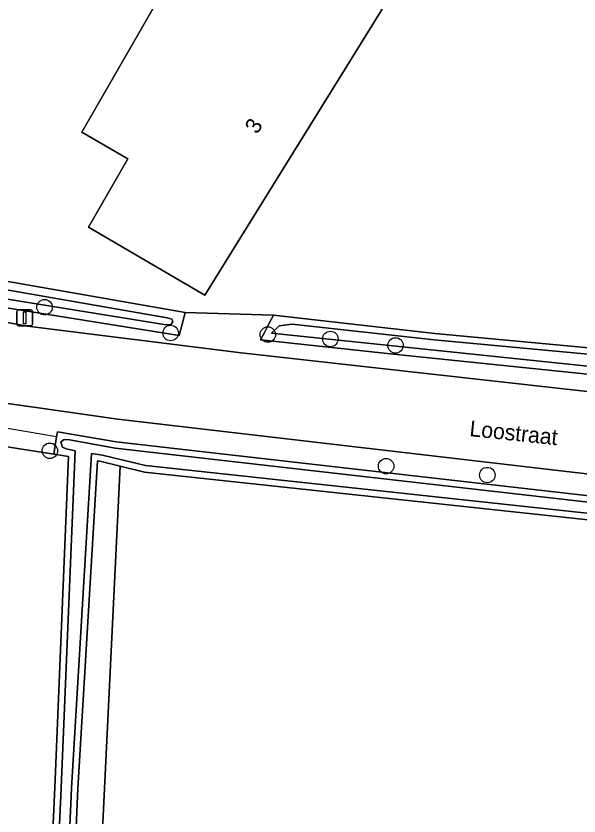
# Model space of a CAD drawing. Extents: x 162879 to 165540, y 384011 to 385181.
# Drawn here: x 164701.9 to 164737.5, y 384581.1 to 384631.6 of the extents above; entities that cross this region are included whole.
import ezdxf

# ---------------------------------------------------------------- set-up
doc = ezdxf.new("R2010")
doc.units = 0
for name, color, linetype in [('IMGEO_Boom', 7, 'Continuous'), ('IMGEO_Bouwland', 7, 'Continuous'), ('IMGEO_Duiker', 7, 'Continuous'), ('IMGEO_Erf', 7, 'Continuous'), ('IMGEO_Grasland_overig', 7, 'Continuous'), ('IMGEO_Groenvoorziening', 7, 'Continuous'), ('IMGEO_Oever', 7, 'Continuous'), ('IMGEO_Openbare_ruimte_label', 7, 'Continuous'), ('IMGEO_Pand', 7, 'Continuous'), ('IMGEO_Pand_nummerreeks', 7, 'Continuous'), ('IMGEO_Rijbaan_lokaal_gesloten', 7, 'Continuous'), ('IMGEO_Verkeersbordpaal', 7, 'Continuous'), ('IMGEO_Waterloop', 7, 'Continuous')]:
    doc.layers.add(name, color=color, linetype=linetype)

msp = doc.modelspace()

# ---------------------------------------------------------------- linework, layer by layer
at = {"layer": 'IMGEO_Boom'}
for centre in [(164703.7, 384613.227), (164711.667, 384611.595), (164717.814, 384611.501), (164721.767, 384611.223), (164725.884, 384610.813), (164704.035, 384604.158), (164725.288, 384603.185), (164731.686, 384602.623)]:
    msp.add_circle(centre, 0.489, dxfattribs=at)
at = {"layer": 'IMGEO_Bouwland'}
msp.add_lwpolyline([(164704.34, 384582.884), (164705.212, 384603.802), (164704.293, 384603.945), (164699.302, 384604.72), (164698.349, 384604.868), (164696.24, 384605.195), (164693.705, 384605.589), (164677.363, 384608.975), (164661.324, 384612.106), (164651.774, 384613.97), (164651.739, 384613.001), (164651.658, 384610.771), (164650.079, 384567.275), (164676.326, 384568.556), (164681.473, 384561.414), (164691.481, 384547.526), (164701.77, 384533.246), (164702.816, 384549.427)], close=True, dxfattribs=at)
msp.add_lwpolyline([(164776.698, 384595.272), (164772.694, 384596.059), (164755.886, 384597.87), (164710.013, 384602.814), (164708.479, 384603.189), (164705.054, 384532.548), (164706.641, 384530.034), (164706.112, 384512.043), (164706.112, 384491.405), (164707.17, 384478.441), (164716.431, 384430.683), (164697.645, 384427.508), (164702.937, 384393.377), (164705.595, 384383.982), (164757.706, 384389.408), (164760.124, 384379.094), (164767.715, 384340.531), (164767.804, 384340.014), (164769.356, 384340.32), (164807.264, 384347.786)], dxfattribs=at)
at = {"layer": 'IMGEO_Duiker'}
msp.add_lwpolyline([(164704.462, 384605.035), (164699.482, 384605.875), (164696.617, 384606.359)], dxfattribs=at)
at = {"layer": 'IMGEO_Erf'}
msp.add_lwpolyline([(164673.996, 384668.59), (164656.8, 384623.486), (164661.945, 384622.55), (164668.677, 384621.324), (164697.029, 384615.614), (164712.586, 384612.903), (164718.166, 384612.718), (164728.362, 384611.573), (164751.204, 384609.446), (164756.214, 384608.979), (164756.523, 384609.071), (164764.457, 384624.117), (164762.441, 384625.246), (164764.336, 384628.811), (164766.62, 384627.6), (164768.156, 384630.831), (164767.357, 384631.963), (164766.991, 384632.482), (164769.378, 384635.675), (164770.372, 384635.494), (164772.097, 384635.181)], dxfattribs=at)
msp.add_lwpolyline([(164726.436, 384635.816), (164724.475, 384632.375), (164725.038, 384632.053), (164713.82, 384613.985), (164706.48, 384618.275), (164708.973, 384622.61), (164706.062, 384624.284), (164712.949, 384636.26), (164716.413, 384634.269), (164718.057, 384637.18), (164719.499, 384639.733), (164722.083, 384638.274)], close=True, dxfattribs=at)
at = {"layer": 'IMGEO_Grasland_overig'}
for points in [[(164708.479, 384603.189), (164707.282, 384603.481), (164707.041, 384603.518), (164705.81, 384582.823), (164704.347, 384549.166), (164703.332, 384531.079), (164704.055, 384530.075), (164704.726, 384529.144)], [(164705.054, 384532.548), (164708.479, 384603.189)]]:
    msp.add_lwpolyline(points, dxfattribs=at)
at = {"layer": 'IMGEO_Groenvoorziening'}
for points in [[(164657.639, 384621.376), (164642.593, 384624.243), (164642.455, 384623.395), (164648.731, 384622.194), (164691.159, 384614.088), (164702.624, 384612.041), (164716.129, 384610.338), (164752.337, 384606.295), (164754.521, 384605.916), (164755.541, 384605.932), (164758.618, 384607.284), (164760.32, 384608.3), (164761.331, 384609.016)], [(164792.125, 384594.918), (164772.278, 384598.314), (164751.734, 384601.092), (164751.699, 384601.096), (164708.341, 384606.164), (164697.516, 384607.7), (164686.766, 384609.817), (164640.822, 384618.398)], [(164641.206, 384617.223), (164660.787, 384613.456), (164691.763, 384607.496), (164699.531, 384606.191), (164699.482, 384605.875), (164699.302, 384604.72), (164704.293, 384603.945), (164704.462, 384605.035), (164704.512, 384605.354), (164708.228, 384604.73), (164748.449, 384600.136), (164755.314, 384599.284), (164772.817, 384597.113), (164772.857, 384597.106), (164772.903, 384597.095), (164772.947, 384597.079), (164772.99, 384597.059), (164773.032, 384597.036), (164773.071, 384597.009)], [(164751.705, 384607.583), (164725.747, 384610.265), (164717.342, 384611.161), (164717.593, 384611.635), (164717.879, 384612.176), (164718.166, 384612.718), (164712.586, 384612.903), (164712.395, 384612.167), (164712.205, 384611.432), (164696.81, 384613.914)]]:
    msp.add_lwpolyline(points, dxfattribs=at)
at = {"layer": 'IMGEO_Oever'}
for points in [[(164646.338, 384625.391), (164644.933, 384625.647), (164642.853, 384625.841), (164642.593, 384624.243), (164657.639, 384621.376), (164696.81, 384613.914), (164712.205, 384611.432), (164712.395, 384612.167), (164712.586, 384612.903), (164697.029, 384615.614), (164668.677, 384621.324), (164661.945, 384622.55), (164656.8, 384623.486)], [(164656.704, 384622.956), (164661.848, 384622.02), (164668.576, 384620.795), (164696.93, 384615.084), (164711.448, 384612.554), (164711.739, 384612.472), (164711.799, 384612.302), (164711.676, 384612.144), (164711.377, 384612.111), (164696.903, 384614.445), (164657.74, 384621.905), (164643.652, 384624.27), (164643.505, 384624.48), (164643.643, 384624.708), (164643.866, 384624.838), (164645.029, 384624.815), (164646.241, 384624.666)], [(164728.362, 384611.573), (164718.166, 384612.718), (164717.879, 384612.176), (164717.593, 384611.635), (164717.342, 384611.161), (164725.747, 384610.265), (164751.705, 384607.583), (164754.075, 384607.337), (164756.279, 384607.501), (164757.389, 384608.081), (164758.849, 384609.881), (164763.395, 384617.943), (164765.875, 384622.963), (164765.524, 384623.376), (164764.839, 384623.852), (164764.457, 384624.117), (164756.523, 384609.071), (164756.214, 384608.979), (164751.204, 384609.446)], [(164756.419, 384608.605), (164756.956, 384608.998), (164764.606, 384623.506), (164765.336, 384622.996), (164762.955, 384618.176), (164758.436, 384610.162), (164757.067, 384608.474), (164756.14, 384607.989), (164754.082, 384607.836), (164751.757, 384608.078), (164718.046, 384611.588), (164718.52, 384612.058), (164719.355, 384612.165), (164728.319, 384611.158), (164751.165, 384609.031), (164756.256, 384608.557)]]:
    msp.add_lwpolyline(points, close=True, dxfattribs=at)
for points in [[(164773.071, 384597.009), (164773.032, 384597.036), (164772.99, 384597.059), (164772.947, 384597.079), (164772.903, 384597.095), (164772.857, 384597.106), (164772.817, 384597.113), (164755.314, 384599.284), (164748.449, 384600.136), (164708.228, 384604.73), (164704.512, 384605.354), (164704.462, 384605.035), (164704.293, 384603.945), (164705.212, 384603.802), (164704.34, 384582.884), (164702.816, 384549.427)], [(164703.226, 384549.404), (164704.75, 384582.866), (164705.637, 384604.151), (164705.074, 384604.288), (164704.831, 384604.396), (164704.731, 384604.693), (164704.892, 384604.851), (164705.166, 384604.88), (164708.171, 384604.323), (164748.4, 384599.728), (164755.263, 384598.877), (164772.756, 384596.707), (164772.774, 384596.704)], [(164772.746, 384596.467), (164772.729, 384596.468), (164755.93, 384598.278), (164710.084, 384603.219), (164708.576, 384603.588), (164707.362, 384603.884), (164706.658, 384603.992), (164705.4, 384582.844), (164703.937, 384549.186), (164702.914, 384530.957), (164703.722, 384529.835), (164704.362, 384528.946)], [(164704.726, 384529.144), (164704.055, 384530.075), (164703.332, 384531.079), (164704.347, 384549.166), (164705.81, 384582.823), (164707.041, 384603.518), (164707.282, 384603.481), (164708.479, 384603.189), (164710.013, 384602.814), (164755.886, 384597.87), (164772.694, 384596.059), (164772.741, 384596.056), (164772.789, 384596.058), (164772.836, 384596.063), (164772.882, 384596.073), (164772.928, 384596.087), (164772.972, 384596.105), (164773.014, 384596.127), (164773.054, 384596.152), (164773.091, 384596.181)]]:
    msp.add_lwpolyline(points, dxfattribs=at)
at = {"layer": 'IMGEO_Pand'}
msp.add_lwpolyline([(164725.038, 384632.053), (164724.475, 384632.375), (164726.436, 384635.816), (164722.083, 384638.274), (164719.499, 384639.733), (164718.057, 384637.18), (164716.413, 384634.269), (164712.949, 384636.26), (164706.062, 384624.284), (164708.973, 384622.61), (164706.48, 384618.275), (164713.82, 384613.985)], close=True, dxfattribs=at)
at = {"layer": 'IMGEO_Rijbaan_lokaal_gesloten'}
msp.add_lwpolyline([(164633.612, 384619.597), (164633.838, 384619.561), (164634.063, 384619.524), (164640.082, 384618.521), (164640.822, 384618.398), (164686.766, 384609.817), (164697.516, 384607.7), (164708.341, 384606.164), (164751.699, 384601.096), (164752.337, 384606.295), (164716.129, 384610.338), (164702.624, 384612.041), (164691.159, 384614.088), (164648.731, 384622.194), (164642.455, 384623.395)], dxfattribs=at)
at = {"layer": 'IMGEO_Verkeersbordpaal'}
for p, q in [((164702.046, 384613.059), (164702.836, 384613.059)), ((164702.836, 384613.059), (164702.046, 384613.059)), ((164701.946, 384612.159), (164701.946, 384612.959)), ((164701.946, 384612.959), (164701.946, 384612.159)), ((164702.936, 384612.959), (164702.936, 384612.159)), ((164702.936, 384612.159), (164702.936, 384612.959)), ((164702.836, 384612.059), (164702.046, 384612.059)), ((164702.046, 384612.059), (164702.836, 384612.059))]:
    msp.add_line(p, q, dxfattribs=at)
msp.add_lwpolyline([(164702.366, 384612.934), (164702.516, 384612.934), (164702.516, 384612.184), (164702.366, 384612.184), (164702.366, 384612.934)], dxfattribs=at)
for centre, start, end in [((164702.046, 384612.959), 90, 180), ((164702.046, 384612.959), 90, 180), ((164702.836, 384612.959), 0, 90), ((164702.836, 384612.959), 360, 90), ((164702.046, 384612.159), 180, 270), ((164702.046, 384612.159), 180, 270), ((164702.836, 384612.159), 270, 0), ((164702.836, 384612.159), 270, 0)]:
    msp.add_arc(centre, 0.1, start, end, dxfattribs=at)
at = {"layer": 'IMGEO_Waterloop'}
for points in [[(164668.576, 384620.795), (164661.848, 384622.02), (164656.704, 384622.956), (164646.241, 384624.666), (164645.029, 384624.815), (164643.866, 384624.838), (164643.643, 384624.708), (164643.505, 384624.48), (164643.652, 384624.27), (164657.74, 384621.905), (164696.903, 384614.445), (164711.377, 384612.111), (164711.676, 384612.144), (164711.799, 384612.302), (164711.739, 384612.472), (164711.448, 384612.554), (164696.93, 384615.084)], [(164718.046, 384611.588), (164751.757, 384608.078), (164754.082, 384607.836), (164756.14, 384607.989), (164757.067, 384608.474), (164758.436, 384610.162), (164762.955, 384618.176), (164765.336, 384622.996), (164764.606, 384623.506), (164756.956, 384608.998), (164756.419, 384608.605), (164756.256, 384608.557), (164751.165, 384609.031), (164728.319, 384611.158), (164719.355, 384612.165), (164718.52, 384612.058)]]:
    msp.add_lwpolyline(points, close=True, dxfattribs=at)
for points in [[(164772.774, 384596.704), (164772.756, 384596.707), (164755.263, 384598.877), (164748.4, 384599.728), (164708.171, 384604.323), (164705.166, 384604.88), (164704.892, 384604.851), (164704.731, 384604.693), (164704.831, 384604.396), (164705.074, 384604.288), (164705.637, 384604.151), (164704.75, 384582.866), (164703.226, 384549.404)], [(164704.362, 384528.946), (164703.722, 384529.835), (164702.914, 384530.957), (164703.937, 384549.186), (164705.4, 384582.844), (164706.658, 384603.992), (164707.362, 384603.884), (164708.576, 384603.588), (164710.084, 384603.219), (164755.93, 384598.278), (164772.729, 384596.468), (164772.746, 384596.467)]]:
    msp.add_lwpolyline(points, dxfattribs=at)

# ---------------------------------------------------------------- texts
at = {"layer": 'IMGEO_Openbare_ruimte_label'}
msp.add_text('Loostraat', height=1, rotation=354.033, dxfattribs=at).set_placement((164730.527, 384605.087))
at = {"layer": 'IMGEO_Pand_nummerreeks'}
msp.add_text('3', height=1, rotation=58.1667, dxfattribs=at).set_placement((164717.142, 384624.114))

doc.saveas('drawing.dxf')
